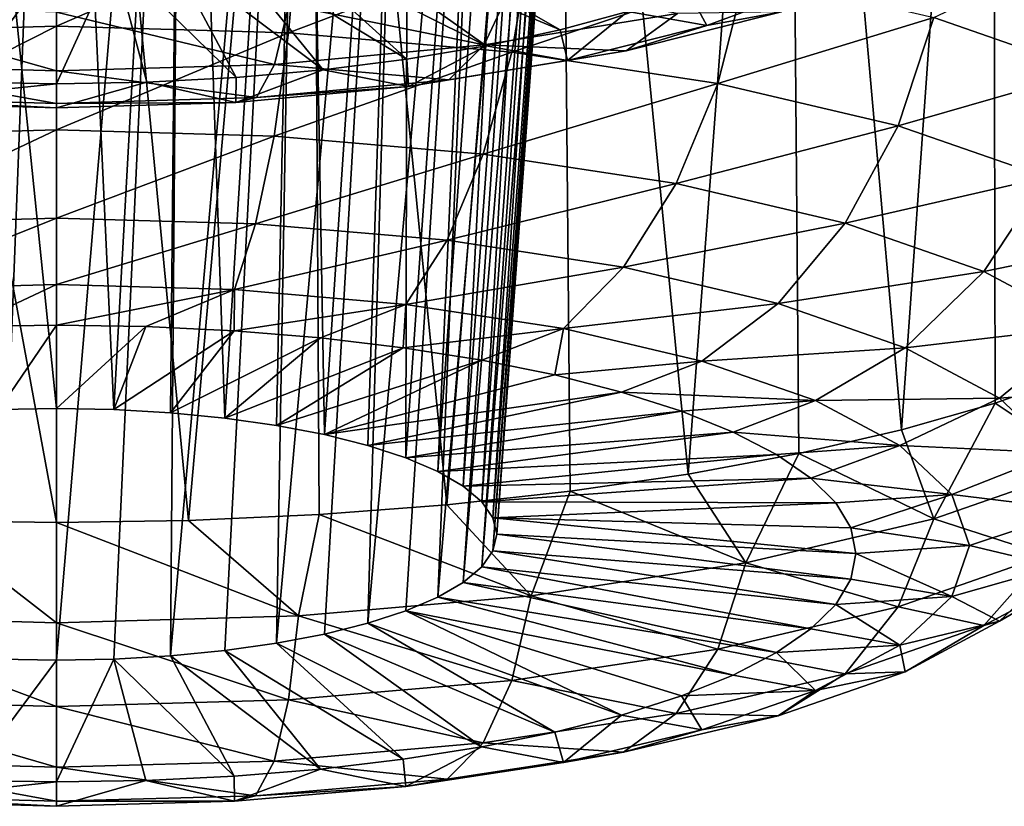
# Model space of a CAD drawing. Header units: metres. Extents: x -90 to 304, y -90 to 74.
# Tile 273 of 570: x 239.958 to 241.076, y -15.932 to -15.039. Entities that reach past the tile are written whole.
import ezdxf

# ---------------------------------------------------------------- set-up
doc = ezdxf.new("R2010")
doc.units = ezdxf.units.M
doc.layers.add('solid_21662050_350', color=7, linetype='CONTINUOUS')

msp = doc.modelspace()

# ---------------------------------------------------------------- linework, layer by layer
at = {"layer": 'solid_21662050_350'}
for points in [[(240, -15.610179, 227.372482), (240, -14.041719, 227.962021), (239.710815, -14.042376, 227.932785)], [(240, -15.610179, 227.372482), (239.710815, -14.042376, 227.932785), (239.850067, -15.607934, 227.364944)], [(240.149933, -15.607934, 227.364944), (240, -14.041719, 227.962021), (240, -15.610179, 227.372482)], [(240.289169, -14.042376, 227.932785), (240, -14.041719, 227.962021), (240.149933, -15.607934, 227.364944)], [(240.289169, -14.042376, 227.932785), (240.149933, -15.607934, 227.364944), (240.298233, -15.601224, 227.342438)], [(240.289169, -14.042376, 227.932785), (240.298233, -15.601224, 227.342438), (240.443253, -15.590123, 227.305206)], [(240.569336, -14.044294, 227.84549), (240.289169, -14.042376, 227.932785), (240.443253, -15.590123, 227.305206)], [(240.569336, -14.044294, 227.84549), (240.443253, -15.590123, 227.305206), (240.58342, -15.574751, 227.253632)], [(240.569336, -14.044294, 227.84549), (240.58342, -15.574751, 227.253632), (240.717194, -15.555278, 227.188309)], [(240.830582, -14.047335, 227.701889), (240.569336, -14.044294, 227.84549), (240.717194, -15.555278, 227.188309)], [(240.830582, -14.047335, 227.701889), (240.717194, -15.555278, 227.188309), (240.843109, -15.531917, 227.109955)], [(240.830582, -14.047335, 227.701889), (240.843109, -15.531917, 227.109955), (240.959793, -15.504923, 227.019394)], [(241.062912, -14.051255, 227.505463), (240.830582, -14.047335, 227.701889), (240.959793, -15.504923, 227.019394)], [(241.062912, -14.051255, 227.505463), (240.959793, -15.504923, 227.019394), (241.065964, -15.474592, 226.917664)], [(241.062912, -14.051255, 227.505463), (241.065964, -15.474592, 226.917664), (241.160446, -15.441257, 226.805847)], [(241.256226, -14.055728, 227.262039), (241.062912, -14.051255, 227.505463), (241.160446, -15.441257, 226.805847)], [(239.856827, -14.067347, 226.971832), (240, -14.067075, 226.989609), (239.934738, -15.765157, 226.346786)], [(239.934738, -15.765157, 226.346786), (240, -14.067075, 226.989609), (240, -15.766379, 226.350876)], [(240.143051, -14.067347, 226.971863), (240, -15.766379, 226.350876), (240, -14.067075, 226.989609)], [(240.143051, -14.067347, 226.971863), (240.065262, -15.765157, 226.346786), (240, -15.766379, 226.350876)], [(240.143051, -14.067347, 226.971863), (240.12941, -15.761512, 226.334549), (240.065262, -15.765157, 226.346786)], [(240.143051, -14.067347, 226.971863), (240.27916, -14.068139, 226.919098), (240.12941, -15.761512, 226.334549)], [(240.27916, -14.068139, 226.919098), (240.19133, -15.755507, 226.314407), (240.12941, -15.761512, 226.334549)], [(240.27916, -14.068139, 226.919098), (240.25, -15.747241, 226.286682), (240.19133, -15.755507, 226.314407)], [(240.27916, -14.068139, 226.919098), (240.400879, -14.069393, 226.83313), (240.25, -15.747241, 226.286682)], [(240.400879, -14.069393, 226.83313), (240.304382, -15.73686, 226.251862), (240.25, -15.747241, 226.286682)], [(240.400879, -14.069393, 226.83313), (240.353546, -15.724541, 226.210541), (240.304382, -15.73686, 226.251862)], [(240.400879, -14.069393, 226.83313), (240.500839, -14.070994, 226.717575), (240.353546, -15.724541, 226.210541)], [(240.500839, -14.070994, 226.717575), (240.396683, -15.710493, 226.163422), (240.353546, -15.724541, 226.210541)], [(240.500839, -14.070994, 226.717575), (240.433014, -15.694959, 226.111313), (240.396683, -15.710493, 226.163422)], [(240.500839, -14.070994, 226.717575), (240.571976, -14.072803, 226.578323), (240.433014, -15.694959, 226.111313)], [(240.571976, -14.072803, 226.578323), (240.461945, -15.678196, 226.055084), (240.433014, -15.694959, 226.111313)], [(240.571976, -14.072803, 226.578323), (240.59491, -14.073734, 226.502335), (240.461945, -15.678196, 226.055084)], [(240.59491, -14.073734, 226.502335), (240.482956, -15.660507, 225.995743), (240.461945, -15.678196, 226.055084)], [(240.59491, -14.073734, 226.502335), (240.608704, -14.074659, 226.423737), (240.482956, -15.660507, 225.995743)], [(240.608704, -14.074659, 226.423737), (240.495728, -15.642179, 225.934265), (240.482956, -15.660507, 225.995743)], [(240.593521, -14.07719, 226.186188), (240.482956, -15.586563, 225.747696), (240.495728, -15.60489, 225.809174)], [(240.593521, -14.07719, 226.186188), (240.570175, -14.077911, 226.111115), (240.482956, -15.586563, 225.747696)], [(240.608704, -14.074659, 226.423737), (240.613083, -14.075551, 226.343872), (240.495728, -15.642179, 225.934265)], [(240.613083, -14.075551, 226.343872), (240.5, -15.623535, 225.871719), (240.495728, -15.642179, 225.934265)], [(240.607956, -14.076398, 226.264206), (240.495728, -15.60489, 225.809174), (240.5, -15.623535, 225.871719)], [(240.607956, -14.076398, 226.264206), (240.593521, -14.07719, 226.186188), (240.495728, -15.60489, 225.809174)], [(240.613083, -14.075551, 226.343872), (240.607956, -14.076398, 226.264206), (240.5, -15.623535, 225.871719)], [(239.856598, -14.081035, 225.72319), (240, -15.480691, 225.392563), (240, -14.081155, 225.705399)], [(239.856598, -14.081035, 225.72319), (239.934738, -15.481913, 225.396652), (240, -15.480691, 225.392563)], [(240.143265, -14.081035, 225.723145), (240, -14.081155, 225.705399), (240.065262, -15.481913, 225.396652)], [(240, -14.081155, 225.705399), (240, -15.480691, 225.392563), (240.065262, -15.481913, 225.396652)], [(240.143265, -14.081035, 225.723145), (240.065262, -15.481913, 225.396652), (240.12941, -15.485559, 225.40889)], [(240.143265, -14.081035, 225.723145), (240.12941, -15.485559, 225.40889), (240.19133, -15.491563, 225.429031)], [(240.278992, -14.080672, 225.775635), (240.143265, -14.081035, 225.723145), (240.19133, -15.491563, 225.429031)], [(240.278992, -14.080672, 225.775635), (240.19133, -15.491563, 225.429031), (240.25, -15.499829, 225.456757)], [(240.278992, -14.080672, 225.775635), (240.25, -15.499829, 225.456757), (240.304382, -15.510209, 225.491577)], [(240.399841, -14.080042, 225.860565), (240.278992, -14.080672, 225.775635), (240.304382, -15.510209, 225.491577)], [(240.399841, -14.080042, 225.860565), (240.304382, -15.510209, 225.491577), (240.353546, -15.522529, 225.532898)], [(240.399841, -14.080042, 225.860565), (240.353546, -15.522529, 225.532898), (240.396683, -15.536576, 225.580017)], [(240.499008, -14.079128, 225.974182), (240.396683, -15.536576, 225.580017), (240.433014, -15.552112, 225.632141)], [(240.499008, -14.079128, 225.974182), (240.399841, -14.080042, 225.860565), (240.396683, -15.536576, 225.580017)], [(240.538452, -14.078555, 226.040146), (240.433014, -15.552112, 225.632141), (240.461945, -15.568873, 225.688354)], [(240.538452, -14.078555, 226.040146), (240.499008, -14.079128, 225.974182), (240.433014, -15.552112, 225.632141)], [(240.570175, -14.077911, 226.111115), (240.461945, -15.568873, 225.688354), (240.482956, -15.586563, 225.747696)], [(240.570175, -14.077911, 226.111115), (240.538452, -14.078555, 226.040146), (240.461945, -15.568873, 225.688354)], [(239.736313, -15.054017, 224.658173), (239.725128, -14.926662, 224.637527), (240, -14.918928, 224.611588)], [(239.736313, -15.054017, 224.658173), (240, -14.918928, 224.611588), (240, -15.046597, 224.633286)], [(240.274872, -14.926662, 224.637527), (240, -15.046597, 224.633286), (240, -14.918928, 224.611588)], [(240.263687, -15.054017, 224.658173), (240, -15.046597, 224.633286), (240.274872, -14.926662, 224.637527)], [(240.263687, -15.054017, 224.658173), (240.274872, -14.926662, 224.637527), (240.539169, -14.949567, 224.714355)], [(240.572021, -15.050727, 214.085358), (240.304382, -14.938836, 213.784546), (240.353546, -14.925653, 213.7435)], [(240.648727, -15.029769, 214.020096), (240.572021, -15.050727, 214.085358), (240.353546, -14.925653, 213.7435)], [(240.488113, -15.068926, 214.142044), (240.25, -14.949944, 213.819153), (240.304382, -14.938836, 213.784546)], [(240.263687, -15.054017, 224.658173), (240.539169, -14.949567, 224.714355), (240.517258, -15.075992, 224.731888)], [(240.572021, -15.050727, 214.085358), (240.488113, -15.068926, 214.142044), (240.304382, -14.938836, 213.784546)], [(240.517258, -15.075992, 224.731888), (240.539169, -14.949567, 224.714355), (240.782745, -14.986763, 224.839127)], [(240.303009, -15.096175, 214.226913), (240.12941, -14.965213, 213.866714), (240.19133, -14.958788, 213.846695)], [(240.398071, -15.08414, 214.189438), (240.19133, -14.958788, 213.846695), (240.25, -14.949944, 213.819153)], [(240.398071, -15.08414, 214.189438), (240.303009, -15.096175, 214.226913), (240.19133, -14.958788, 213.846695)], [(240.488113, -15.068926, 214.142044), (240.398071, -15.08414, 214.189438), (240.25, -14.949944, 213.819153)], [(241.171478, -15.097816, 225.211655), (240.996262, -15.03682, 225.00705), (241.160446, -14.959521, 225.18988)], [(239.897278, -15.11015, 214.270447), (239.934738, -14.969114, 213.87886), (240, -14.970422, 213.882935)], [(239.897278, -15.11015, 214.270447), (240, -14.970422, 213.882935), (240, -15.111914, 214.27594)], [(240, -15.111914, 214.27594), (240, -14.970422, 213.882935), (240.065262, -14.969114, 213.87886)], [(240.102722, -15.11015, 214.270447), (240, -15.111914, 214.27594), (240.065262, -14.969114, 213.87886)], [(240.204147, -15.104882, 214.254044), (240.065262, -14.969114, 213.87886), (240.12941, -14.965213, 213.866714)], [(240.204147, -15.104882, 214.254044), (240.102722, -15.11015, 214.270447), (240.065262, -14.969114, 213.87886)], [(240.303009, -15.096175, 214.226913), (240.204147, -15.104882, 214.254044), (240.12941, -14.965213, 213.866714)], [(240.517258, -15.075992, 224.731888), (240.782745, -14.986763, 224.839127), (240.750931, -15.111675, 224.851578)], [(240.750931, -15.111675, 224.851578), (240.782745, -14.986763, 224.839127), (240.996262, -15.03682, 225.00705)], [(240.517715, -14.999056, 214.661316), (240.263931, -15.022591, 214.734619), (240.48587, -15.067884, 214.558487)], [(240.517715, -14.999056, 214.661316), (240.48587, -15.067884, 214.558487), (240.705383, -15.032018, 214.446777)], [(240.8685, -14.997557, 213.958572), (240.738602, -15.045944, 214.109283), (240.717285, -15.006318, 213.947052)], [(240.823502, -15.030273, 214.203476), (240.738602, -15.045944, 214.109283), (240.8685, -14.997557, 213.958572)], [(240.738602, -15.045944, 214.109283), (240.648727, -15.029769, 214.020096), (240.717285, -15.006318, 213.947052)], [(239.736069, -15.022591, 214.734619), (240, -15.097428, 214.650497), (240, -15.030537, 214.759369)], [(239.736069, -15.022591, 214.734619), (239.752304, -15.089971, 214.627274), (240, -15.097428, 214.650497)], [(240.263931, -15.022591, 214.734619), (240, -15.030537, 214.759369), (240.247696, -15.089971, 214.627274)], [(240.263931, -15.022591, 214.734619), (240.247696, -15.089971, 214.627274), (240.48587, -15.067884, 214.558487)], [(240, -15.030537, 214.759369), (240, -15.097428, 214.650497), (240.247696, -15.089971, 214.627274)], [(240.705383, -15.032018, 214.446777), (240.48587, -15.067884, 214.558487), (240.647018, -15.074549, 214.34137)], [(240.580322, -15.085654, 214.232956), (240.572021, -15.050727, 214.085358), (240.648727, -15.029769, 214.020096)], [(240.738602, -15.045944, 214.109283), (240.580322, -15.085654, 214.232956), (240.648727, -15.029769, 214.020096)], [(240.823502, -15.030273, 214.203476), (240.647018, -15.074549, 214.34137), (240.738602, -15.045944, 214.109283)], [(240.705383, -15.032018, 214.446777), (240.647018, -15.074549, 214.34137), (240.823502, -15.030273, 214.203476)], [(240.750931, -15.111675, 224.851578), (240.996262, -15.03682, 225.00705), (240.95575, -15.159698, 225.01268)], [(240.95575, -15.159698, 225.01268), (240.996262, -15.03682, 225.00705), (241.171478, -15.097816, 225.211655)], [(239.736313, -15.054017, 224.658173), (240, -15.046597, 224.633286), (239.75293, -15.171363, 224.710373)], [(240, -15.046597, 224.633286), (240, -15.164411, 224.687042), (239.75293, -15.171363, 224.710373)], [(240.263687, -15.054017, 224.658173), (240, -15.164411, 224.687042), (240, -15.046597, 224.633286)], [(240.647018, -15.074549, 214.34137), (240.580322, -15.085654, 214.232956), (240.738602, -15.045944, 214.109283)], [(240.263687, -15.054017, 224.658173), (240.24707, -15.171363, 224.710373), (240, -15.164411, 224.687042)], [(240.263687, -15.054017, 224.658173), (240.517258, -15.075992, 224.731888), (240.24707, -15.171363, 224.710373)], [(240.580322, -15.085654, 214.232956), (240.488113, -15.068926, 214.142044), (240.572021, -15.050727, 214.085358)], [(240.48587, -15.067884, 214.558487), (240.247696, -15.089971, 214.627274), (240.445679, -15.107448, 214.443832)], [(240.399734, -15.115162, 214.324875), (240.398071, -15.08414, 214.189438), (240.488113, -15.068926, 214.142044)], [(240.580322, -15.085654, 214.232956), (240.399734, -15.115162, 214.324875), (240.488113, -15.068926, 214.142044)], [(240.48587, -15.067884, 214.558487), (240.445679, -15.107448, 214.443832), (240.647018, -15.074549, 214.34137)], [(240.517258, -15.075992, 224.731888), (240.48465, -15.191952, 224.779434), (240.24707, -15.171363, 224.710373)], [(240.647018, -15.074549, 214.34137), (240.445679, -15.107448, 214.443832), (240.580322, -15.085654, 214.232956)], [(240.517258, -15.075992, 224.731888), (240.750931, -15.111675, 224.851578), (240.48465, -15.191952, 224.779434)], [(239.752304, -15.089971, 214.627274), (240, -15.134547, 214.528244), (240, -15.097428, 214.650497)], [(239.752304, -15.089971, 214.627274), (239.772797, -15.127707, 214.506943), (240, -15.134547, 214.528244)], [(240.247696, -15.089971, 214.627274), (240, -15.097428, 214.650497), (240.227203, -15.127707, 214.506943)], [(240.247696, -15.089971, 214.627274), (240.227203, -15.127707, 214.506943), (240.445679, -15.107448, 214.443832)], [(240.399734, -15.115162, 214.324875), (240.303009, -15.096175, 214.226913), (240.398071, -15.08414, 214.189438)], [(240.445679, -15.107448, 214.443832), (240.399734, -15.115162, 214.324875), (240.580322, -15.085654, 214.232956)], [(240, -15.097428, 214.650497), (240, -15.134547, 214.528244), (240.227203, -15.127707, 214.506943)], [(240.203781, -15.133333, 214.38147), (240.102722, -15.11015, 214.270447), (240.204147, -15.104882, 214.254044)], [(240.203781, -15.133333, 214.38147), (240.204147, -15.104882, 214.254044), (240.303009, -15.096175, 214.226913)], [(240.399734, -15.115162, 214.324875), (240.203781, -15.133333, 214.38147), (240.303009, -15.096175, 214.226913)], [(240.95575, -15.159698, 225.01268), (241.171478, -15.097816, 225.211655), (241.123856, -15.218213, 225.208954)], [(239.796219, -15.133333, 214.38147), (239.897278, -15.11015, 214.270447), (240, -15.111914, 214.27594)], [(239.796219, -15.133333, 214.38147), (240, -15.111914, 214.27594), (240, -15.139468, 214.400574)], [(240, -15.139468, 214.400574), (240, -15.111914, 214.27594), (240.102722, -15.11015, 214.270447)], [(240.203781, -15.133333, 214.38147), (240, -15.139468, 214.400574), (240.102722, -15.11015, 214.270447)], [(240.227203, -15.127707, 214.506943), (240.203781, -15.133333, 214.38147), (240.399734, -15.115162, 214.324875)], [(240.445679, -15.107448, 214.443832), (240.227203, -15.127707, 214.506943), (240.399734, -15.115162, 214.324875)], [(240.750931, -15.111675, 224.851578), (240.703613, -15.225388, 224.891586), (240.48465, -15.191952, 224.779434)], [(240.750931, -15.111675, 224.851578), (240.95575, -15.159698, 225.01268), (240.703613, -15.225388, 224.891586)], [(239.772797, -15.127707, 214.506943), (240, -15.139468, 214.400574), (240, -15.134547, 214.528244)], [(239.772797, -15.127707, 214.506943), (239.796219, -15.133333, 214.38147), (240, -15.139468, 214.400574)], [(240.227203, -15.127707, 214.506943), (240, -15.134547, 214.528244), (240.203781, -15.133333, 214.38147)], [(240, -15.134547, 214.528244), (240, -15.139468, 214.400574), (240.203781, -15.133333, 214.38147)], [(240.95575, -15.159698, 225.01268), (240.895523, -15.270384, 225.042526), (240.703613, -15.225388, 224.891586)], [(240.95575, -15.159698, 225.01268), (241.123856, -15.218213, 225.208954), (240.895523, -15.270384, 225.042526)], [(239.75293, -15.171363, 224.710373), (240, -15.164411, 224.687042), (239.77388, -15.270827, 224.790604)], [(240, -15.164411, 224.687042), (240, -15.264464, 224.769272), (239.77388, -15.270827, 224.790604)], [(240.24707, -15.171363, 224.710373), (240, -15.264464, 224.769272), (240, -15.164411, 224.687042)], [(240.24707, -15.171363, 224.710373), (240.22612, -15.270827, 224.790604), (240, -15.264464, 224.769272)], [(240.24707, -15.171363, 224.710373), (240.48465, -15.191952, 224.779434), (240.22612, -15.270827, 224.790604)], [(240.48465, -15.191952, 224.779434), (240.443558, -15.289671, 224.853821), (240.22612, -15.270827, 224.790604)], [(240.48465, -15.191952, 224.779434), (240.703613, -15.225388, 224.891586), (240.443558, -15.289671, 224.853821)], [(240.703613, -15.225388, 224.891586), (240.643951, -15.320271, 224.956467), (240.443558, -15.289671, 224.853821)], [(240.703613, -15.225388, 224.891586), (240.895523, -15.270384, 225.042526), (240.643951, -15.320271, 224.956467)], [(241.123856, -15.218213, 225.208954), (241.053024, -15.325212, 225.22644), (240.895523, -15.270384, 225.042526)], [(241.123856, -15.218213, 225.208954), (241.248749, -15.284973, 225.432907), (241.053024, -15.325212, 225.22644)], [(239.77388, -15.270827, 224.790604), (240, -15.264464, 224.769272), (239.797745, -15.345738, 224.893509)], [(240, -15.264464, 224.769272), (240, -15.340048, 224.87442), (239.797745, -15.345738, 224.893509)], [(240.22612, -15.270827, 224.790604), (240, -15.340048, 224.87442), (240, -15.264464, 224.769272)], [(240.22612, -15.270827, 224.790604), (240.202255, -15.345738, 224.893509), (240, -15.340048, 224.87442)], [(240.22612, -15.270827, 224.790604), (240.443558, -15.289671, 224.853821), (240.202255, -15.345738, 224.893509)], [(240.895523, -15.270384, 225.042526), (240.819595, -15.361453, 225.094604), (240.643951, -15.320271, 224.956467)], [(240.895523, -15.270384, 225.042526), (241.053024, -15.325212, 225.22644), (240.819595, -15.361453, 225.094604)], [(241.248749, -15.284973, 225.432907), (241.170059, -15.387764, 225.436279), (241.053024, -15.325212, 225.22644)], [(240.443558, -15.289671, 224.853821), (240.396729, -15.362593, 224.950043), (240.202255, -15.345738, 224.893509)], [(240.443558, -15.289671, 224.853821), (240.643951, -15.320271, 224.956467), (240.396729, -15.362593, 224.950043)], [(240.643951, -15.320271, 224.956467), (240.575974, -15.389963, 225.041855), (240.396729, -15.362593, 224.950043)], [(240.643951, -15.320271, 224.956467), (240.819595, -15.361453, 225.094604), (240.575974, -15.389963, 225.041855)], [(241.053024, -15.325212, 225.22644), (240.963745, -15.411633, 225.262924), (240.819595, -15.361453, 225.094604)], [(241.053024, -15.325212, 225.22644), (241.170059, -15.387764, 225.436279), (240.963745, -15.411633, 225.262924)], [(239.797745, -15.345738, 224.893509), (240, -15.340048, 224.87442), (239.898376, -15.38769, 225.000809)], [(240, -15.340048, 224.87442), (240, -15.386059, 224.995331), (239.898376, -15.38769, 225.000809)], [(240.202255, -15.345738, 224.893509), (240, -15.386059, 224.995331), (240, -15.340048, 224.87442)], [(240.202255, -15.345738, 224.893509), (240.101624, -15.38769, 225.000809), (240, -15.386059, 224.995331)], [(240.202255, -15.345738, 224.893509), (240.201981, -15.392561, 225.017151), (240.101624, -15.38769, 225.000809)], [(240.202255, -15.345738, 224.893509), (240.396729, -15.362593, 224.950043), (240.201981, -15.392561, 225.017151)], [(240.396729, -15.362593, 224.950043), (240.299789, -15.400611, 225.044144), (240.201981, -15.392561, 225.017151)], [(240.396729, -15.362593, 224.950043), (240.393845, -15.41174, 225.081482), (240.299789, -15.400611, 225.044144)], [(240.396729, -15.362593, 224.950043), (240.575974, -15.389963, 225.041855), (240.393845, -15.41174, 225.081482)], [(240.819595, -15.361453, 225.094604), (240.733078, -15.426797, 225.165421), (240.575974, -15.389963, 225.041855)], [(240.819595, -15.361453, 225.094604), (240.963745, -15.411633, 225.262924), (240.733078, -15.426797, 225.165421)], [(239.898376, -15.38769, 225.000809), (240, -15.386059, 224.995331), (239.934738, -15.481913, 225.396652)], [(240, -15.386059, 224.995331), (240, -15.480691, 225.392563), (239.934738, -15.481913, 225.396652)], [(240.101624, -15.38769, 225.000809), (240, -15.480691, 225.392563), (240, -15.386059, 224.995331)], [(240.101624, -15.38769, 225.000809), (240.065262, -15.481913, 225.396652), (240, -15.480691, 225.392563)], [(240.201981, -15.392561, 225.017151), (240.065262, -15.481913, 225.396652), (240.101624, -15.38769, 225.000809)], [(240.201981, -15.392561, 225.017151), (240.12941, -15.485559, 225.40889), (240.065262, -15.481913, 225.396652)], [(240.299789, -15.400611, 225.044144), (240.12941, -15.485559, 225.40889), (240.201981, -15.392561, 225.017151)], [(240.575974, -15.389963, 225.041855), (240.482925, -15.425807, 225.128662), (240.393845, -15.41174, 225.081482)], [(240.575974, -15.389963, 225.041855), (240.565948, -15.442635, 225.18512), (240.482925, -15.425807, 225.128662)], [(240.575974, -15.389963, 225.041855), (240.733078, -15.426797, 225.165421), (240.565948, -15.442635, 225.18512)], [(241.170059, -15.387764, 225.436279), (241.070862, -15.468882, 225.454971), (240.963745, -15.411633, 225.262924)], [(241.170059, -15.387764, 225.436279), (241.242126, -15.455638, 225.663956), (241.070862, -15.468882, 225.454971)], [(240.299789, -15.400611, 225.044144), (240.19133, -15.491563, 225.429031), (240.12941, -15.485559, 225.40889)], [(240.393845, -15.41174, 225.081482), (240.19133, -15.491563, 225.429031), (240.299789, -15.400611, 225.044144)], [(240.393845, -15.41174, 225.081482), (240.25, -15.499829, 225.456757), (240.19133, -15.491563, 225.429031)], [(240.482925, -15.425807, 225.128662), (240.25, -15.499829, 225.456757), (240.393845, -15.41174, 225.081482)], [(240.963745, -15.411633, 225.262924), (240.862, -15.471679, 225.315964), (240.733078, -15.426797, 225.165421)], [(240.963745, -15.411633, 225.262924), (241.070862, -15.468882, 225.454971), (240.862, -15.471679, 225.315964)], [(240.482925, -15.425807, 225.128662), (240.304382, -15.510209, 225.491577), (240.25, -15.499829, 225.456757)], [(240.565948, -15.442635, 225.18512), (240.304382, -15.510209, 225.491577), (240.482925, -15.425807, 225.128662)], [(240.733078, -15.426797, 225.165421), (240.641846, -15.462012, 225.250122), (240.565948, -15.442635, 225.18512)], [(240.733078, -15.426797, 225.165421), (240.862, -15.471679, 225.315964), (240.641846, -15.462012, 225.250122)], [(241.171478, -15.545062, 226.711914), (241.160446, -15.441257, 226.805847), (241.065964, -15.474592, 226.917664)], [(240.641846, -15.462012, 225.250122), (240.304382, -15.510209, 225.491577), (240.565948, -15.442635, 225.18512)], [(240.641846, -15.462012, 225.250122), (240.353546, -15.522529, 225.532898), (240.304382, -15.510209, 225.491577)], [(240.709671, -15.483696, 225.322845), (240.353546, -15.522529, 225.532898), (240.641846, -15.462012, 225.250122)], [(240.862, -15.471679, 225.315964), (240.709671, -15.483696, 225.322845), (240.641846, -15.462012, 225.250122)], [(241.242126, -15.455638, 225.663956), (241.13681, -15.531001, 225.663345), (241.070862, -15.468882, 225.454971)], [(240.862, -15.471679, 225.315964), (240.76857, -15.507413, 225.402405), (240.709671, -15.483696, 225.322845)], [(240.862, -15.471679, 225.315964), (240.957809, -15.522884, 225.487732), (240.76857, -15.507413, 225.402405)], [(241.070862, -15.468882, 225.454971), (240.957809, -15.522884, 225.487732), (240.862, -15.471679, 225.315964)], [(241.070862, -15.468882, 225.454971), (241.13681, -15.531001, 225.663345), (240.957809, -15.522884, 225.487732)], [(240.996262, -15.606057, 226.916519), (241.065964, -15.474592, 226.917664), (240.959793, -15.504923, 227.019394)], [(240.996262, -15.606057, 226.916519), (241.171478, -15.545062, 226.711914), (241.065964, -15.474592, 226.917664)], [(240.709671, -15.483696, 225.322845), (240.396683, -15.536576, 225.580017), (240.353546, -15.522529, 225.532898)], [(240.76857, -15.507413, 225.402405), (240.396683, -15.536576, 225.580017), (240.709671, -15.483696, 225.322845)], [(240.76857, -15.507413, 225.402405), (240.433014, -15.552112, 225.632141), (240.396683, -15.536576, 225.580017)], [(240.81781, -15.532865, 225.487778), (240.433014, -15.552112, 225.632141), (240.76857, -15.507413, 225.402405)], [(240.957809, -15.522884, 225.487732), (240.81781, -15.532865, 225.487778), (240.76857, -15.507413, 225.402405)], [(240.996262, -15.606057, 226.916519), (240.959793, -15.504923, 227.019394), (240.843109, -15.531917, 227.109955)], [(240.957809, -15.522884, 225.487732), (240.856766, -15.559731, 225.577911), (240.81781, -15.532865, 225.487778)], [(240.957809, -15.522884, 225.487732), (241.0168, -15.578445, 225.674118), (240.856766, -15.559731, 225.577911)], [(241.13681, -15.531001, 225.663345), (241.0168, -15.578445, 225.674118), (240.957809, -15.522884, 225.487732)], [(241.13681, -15.531001, 225.663345), (241.159088, -15.595603, 225.880051), (241.0168, -15.578445, 225.674118)], [(240.81781, -15.532865, 225.487778), (240.461945, -15.568873, 225.688354), (240.433014, -15.552112, 225.632141)], [(240.856766, -15.559731, 225.577911), (240.461945, -15.568873, 225.688354), (240.81781, -15.532865, 225.487778)], [(240.782745, -15.656115, 227.084427), (240.843109, -15.531917, 227.109955), (240.717194, -15.555278, 227.188309)], [(240.782745, -15.656115, 227.084427), (240.996262, -15.606057, 226.916519), (240.843109, -15.531917, 227.109955)], [(241.123856, -15.64728, 226.648239), (241.171478, -15.545062, 226.711914), (240.996262, -15.606057, 226.916519)], [(240.856766, -15.559731, 225.577911), (240.482956, -15.586563, 225.747696), (240.461945, -15.568873, 225.688354)], [(240.884949, -15.587675, 225.671646), (240.482956, -15.586563, 225.747696), (240.856766, -15.559731, 225.577911)], [(240.782745, -15.656115, 227.084427), (240.717194, -15.555278, 227.188309), (240.58342, -15.574751, 227.253632)], [(241.0168, -15.578445, 225.674118), (240.884949, -15.587675, 225.671646), (240.856766, -15.559731, 225.577911)], [(240.539169, -15.693311, 227.209198), (240.58342, -15.574751, 227.253632), (240.443253, -15.590123, 227.305206)], [(240.539169, -15.693311, 227.209198), (240.782745, -15.656115, 227.084427), (240.58342, -15.574751, 227.253632)], [(240.884949, -15.587675, 225.671646), (240.495728, -15.60489, 225.809174), (240.482956, -15.586563, 225.747696)], [(241.0168, -15.578445, 225.674118), (240.901993, -15.616344, 225.767807), (240.884949, -15.587675, 225.671646)], [(241.0168, -15.578445, 225.674118), (241.036728, -15.636227, 225.867935), (240.901993, -15.616344, 225.767807)], [(241.159088, -15.595603, 225.880051), (241.036728, -15.636227, 225.867935), (241.0168, -15.578445, 225.674118)], [(240.539169, -15.693311, 227.209198), (240.443253, -15.590123, 227.305206), (240.298233, -15.601224, 227.342438)], [(240.901993, -15.616344, 225.767807), (240.495728, -15.60489, 225.809174), (240.884949, -15.587675, 225.671646)], [(241.159088, -15.595603, 225.880051), (241.13681, -15.660205, 226.096756), (241.036728, -15.636227, 225.867935)], [(239.725128, -15.716216, 227.286026), (240, -15.72395, 227.311981), (239.850067, -15.607934, 227.364944)], [(240, -15.72395, 227.311981), (240, -15.610179, 227.372482), (239.850067, -15.607934, 227.364944)], [(240.274872, -15.716216, 227.286026), (240.149933, -15.607934, 227.364944), (240, -15.610179, 227.372482)], [(240.274872, -15.716216, 227.286026), (240.298233, -15.601224, 227.342438), (240.149933, -15.607934, 227.364944)], [(240.274872, -15.716216, 227.286026), (240.539169, -15.693311, 227.209198), (240.298233, -15.601224, 227.342438)], [(240.9077, -15.645379, 225.865204), (240.5, -15.623535, 225.871719), (240.495728, -15.60489, 225.809174)], [(240.9077, -15.645379, 225.865204), (240.495728, -15.60489, 225.809174), (240.901993, -15.616344, 225.767807)], [(240.95575, -15.705795, 226.844513), (240.996262, -15.606057, 226.916519), (240.782745, -15.656115, 227.084427)], [(241.123856, -15.64728, 226.648239), (240.996262, -15.606057, 226.916519), (240.95575, -15.705795, 226.844513)], [(240.274872, -15.716216, 227.286026), (240, -15.610179, 227.372482), (240, -15.72395, 227.311981)], [(241.036728, -15.636227, 225.867935), (240.9077, -15.645379, 225.865204), (240.901993, -15.616344, 225.767807)], [(240.901993, -15.674414, 225.962601), (240.495728, -15.642179, 225.934265), (240.5, -15.623535, 225.871719)], [(240.901993, -15.674414, 225.962601), (240.5, -15.623535, 225.871719), (240.9077, -15.645379, 225.865204)], [(240.884949, -15.703083, 226.058777), (240.482956, -15.660507, 225.995743), (240.495728, -15.642179, 225.934265)], [(240.884949, -15.703083, 226.058777), (240.495728, -15.642179, 225.934265), (240.901993, -15.674414, 225.962601)], [(241.036728, -15.636227, 225.867935), (241.0168, -15.694009, 226.061768), (240.9077, -15.645379, 225.865204)], [(241.13681, -15.660205, 226.096756), (241.0168, -15.694009, 226.061768), (241.036728, -15.636227, 225.867935)], [(241.0168, -15.694009, 226.061768), (240.901993, -15.674414, 225.962601), (240.9077, -15.645379, 225.865204)], [(241.123856, -15.64728, 226.648239), (240.95575, -15.705795, 226.844513), (241.053024, -15.727238, 226.575012)], [(241.123856, -15.64728, 226.648239), (241.053024, -15.727238, 226.575012), (241.170059, -15.664684, 226.365189)], [(240.856766, -15.731027, 226.152512), (240.461945, -15.678196, 226.055084), (240.482956, -15.660507, 225.995743)], [(240.856766, -15.731027, 226.152512), (240.482956, -15.660507, 225.995743), (240.884949, -15.703083, 226.058777)], [(240.750931, -15.753818, 227.005615), (240.782745, -15.656115, 227.084427), (240.539169, -15.693311, 227.209198)], [(240.95575, -15.705795, 226.844513), (240.782745, -15.656115, 227.084427), (240.750931, -15.753818, 227.005615)], [(241.13681, -15.660205, 226.096756), (241.070862, -15.722323, 226.30513), (241.0168, -15.694009, 226.061768)], [(241.170059, -15.664684, 226.365189), (241.053024, -15.727238, 226.575012), (241.070862, -15.722323, 226.30513)], [(241.170059, -15.664684, 226.365189), (241.070862, -15.722323, 226.30513), (241.13681, -15.660205, 226.096756)], [(241.0168, -15.694009, 226.061768), (240.884949, -15.703083, 226.058777), (240.901993, -15.674414, 225.962601)], [(240.81781, -15.757894, 226.24263), (240.433014, -15.694959, 226.111313), (240.461945, -15.678196, 226.055084)], [(240.81781, -15.757894, 226.24263), (240.461945, -15.678196, 226.055084), (240.856766, -15.731027, 226.152512)], [(240.517258, -15.789501, 227.125305), (240.539169, -15.693311, 227.209198), (240.274872, -15.716216, 227.286026)], [(240.76857, -15.783345, 226.328003), (240.396683, -15.710493, 226.163422), (240.433014, -15.694959, 226.111313)], [(240.76857, -15.783345, 226.328003), (240.433014, -15.694959, 226.111313), (240.81781, -15.757894, 226.24263)], [(240.750931, -15.753818, 227.005615), (240.539169, -15.693311, 227.209198), (240.517258, -15.789501, 227.125305)], [(241.0168, -15.694009, 226.061768), (240.957809, -15.74957, 226.248138), (240.884949, -15.703083, 226.058777)], [(241.070862, -15.722323, 226.30513), (240.957809, -15.74957, 226.248138), (241.0168, -15.694009, 226.061768)], [(240.95575, -15.705795, 226.844513), (240.750931, -15.753818, 227.005615), (240.895523, -15.782065, 226.758926)], [(240.957809, -15.74957, 226.248138), (240.856766, -15.731027, 226.152512), (240.884949, -15.703083, 226.058777)], [(240.95575, -15.705795, 226.844513), (240.895523, -15.782065, 226.758926), (241.053024, -15.727238, 226.575012)], [(240, -15.818895, 227.223907), (240, -15.72395, 227.311981), (239.725128, -15.716216, 227.286026)], [(239.736313, -15.811476, 227.19902), (240, -15.818895, 227.223907), (239.725128, -15.716216, 227.286026)], [(240.263687, -15.811476, 227.19902), (240.274872, -15.716216, 227.286026), (240, -15.72395, 227.311981)], [(240.517258, -15.789501, 227.125305), (240.274872, -15.716216, 227.286026), (240.263687, -15.811476, 227.19902)], [(240.641846, -15.828746, 226.480301), (240.353546, -15.724541, 226.210541), (240.396683, -15.710493, 226.163422)], [(240.709671, -15.807062, 226.407562), (240.396683, -15.710493, 226.163422), (240.76857, -15.783345, 226.328003)], [(240.641846, -15.828746, 226.480301), (240.396683, -15.710493, 226.163422), (240.709671, -15.807062, 226.407562)], [(240.263687, -15.811476, 227.19902), (240, -15.72395, 227.311981), (240, -15.818895, 227.223907)], [(240.565948, -15.848124, 226.545303), (240.304382, -15.73686, 226.251862), (240.353546, -15.724541, 226.210541)], [(240.565948, -15.848124, 226.545303), (240.353546, -15.724541, 226.210541), (240.641846, -15.828746, 226.480301)], [(240.957809, -15.74957, 226.248138), (240.81781, -15.757894, 226.24263), (240.856766, -15.731027, 226.152512)], [(241.053024, -15.727238, 226.575012), (240.895523, -15.782065, 226.758926), (240.963745, -15.779573, 226.497162)], [(241.070862, -15.722323, 226.30513), (240.963745, -15.779573, 226.497162), (240.957809, -15.74957, 226.248138)], [(241.053024, -15.727238, 226.575012), (240.963745, -15.779573, 226.497162), (241.070862, -15.722323, 226.30513)], [(240.482925, -15.864951, 226.601746), (240.25, -15.747241, 226.286682), (240.304382, -15.73686, 226.251862)], [(240.482925, -15.864951, 226.601746), (240.304382, -15.73686, 226.251862), (240.565948, -15.848124, 226.545303)], [(240.393845, -15.879018, 226.648941), (240.19133, -15.755507, 226.314407), (240.25, -15.747241, 226.286682)], [(240.393845, -15.879018, 226.648941), (240.25, -15.747241, 226.286682), (240.482925, -15.864951, 226.601746)], [(240.750931, -15.753818, 227.005615), (240.517258, -15.789501, 227.125305), (240.703613, -15.827062, 226.909866)], [(240.750931, -15.753818, 227.005615), (240.703613, -15.827062, 226.909866), (240.895523, -15.782065, 226.758926)], [(240.957809, -15.74957, 226.248138), (240.862, -15.800776, 226.419907), (240.81781, -15.757894, 226.24263)], [(240.963745, -15.779573, 226.497162), (240.862, -15.800776, 226.419907), (240.957809, -15.74957, 226.248138)], [(239.898376, -15.903069, 226.729614), (239.934738, -15.765157, 226.346786), (240, -15.766379, 226.350876)], [(240, -15.904698, 226.735077), (240, -15.766379, 226.350876), (240.065262, -15.765157, 226.346786)], [(240.101624, -15.903069, 226.729614), (240, -15.904698, 226.735077), (240.065262, -15.765157, 226.346786)], [(240.201981, -15.898197, 226.713272), (240.065262, -15.765157, 226.346786), (240.12941, -15.761512, 226.334549)], [(240.101624, -15.903069, 226.729614), (240.065262, -15.765157, 226.346786), (240.201981, -15.898197, 226.713272)], [(240.299789, -15.890146, 226.686264), (240.12941, -15.761512, 226.334549), (240.19133, -15.755507, 226.314407)], [(240.201981, -15.898197, 226.713272), (240.12941, -15.761512, 226.334549), (240.299789, -15.890146, 226.686264)], [(240.299789, -15.890146, 226.686264), (240.19133, -15.755507, 226.314407), (240.393845, -15.879018, 226.648941)], [(240.862, -15.800776, 226.419907), (240.76857, -15.783345, 226.328003), (240.81781, -15.757894, 226.24263)], [(240, -15.904698, 226.735077), (239.898376, -15.903069, 226.729614), (240, -15.766379, 226.350876)], [(240.895523, -15.782065, 226.758926), (240.703613, -15.827062, 226.909866), (240.819595, -15.829753, 226.665482)], [(240.862, -15.800776, 226.419907), (240.709671, -15.807062, 226.407562), (240.76857, -15.783345, 226.328003)], [(240.963745, -15.779573, 226.497162), (240.819595, -15.829753, 226.665482), (240.862, -15.800776, 226.419907)], [(240.895523, -15.782065, 226.758926), (240.819595, -15.829753, 226.665482), (240.963745, -15.779573, 226.497162)], [(240.517258, -15.789501, 227.125305), (240.263687, -15.811476, 227.19902), (240.48465, -15.860497, 227.022018)], [(240.517258, -15.789501, 227.125305), (240.48465, -15.860497, 227.022018), (240.703613, -15.827062, 226.909866)], [(240.733078, -15.845657, 226.57045), (240.641846, -15.828746, 226.480301), (240.709671, -15.807062, 226.407562)], [(240.862, -15.800776, 226.419907), (240.733078, -15.845657, 226.57045), (240.709671, -15.807062, 226.407562)], [(240.819595, -15.829753, 226.665482), (240.733078, -15.845657, 226.57045), (240.862, -15.800776, 226.419907)], [(239.736313, -15.811476, 227.19902), (239.75293, -15.881086, 227.091095), (240, -15.888039, 227.11441)], [(239.736313, -15.811476, 227.19902), (240, -15.888039, 227.11441), (240, -15.818895, 227.223907)], [(240.263687, -15.811476, 227.19902), (240, -15.818895, 227.223907), (240.24707, -15.881086, 227.091095)], [(240.24707, -15.881086, 227.091095), (240, -15.818895, 227.223907), (240, -15.888039, 227.11441)], [(240.263687, -15.811476, 227.19902), (240.24707, -15.881086, 227.091095), (240.48465, -15.860497, 227.022018)], [(240.703613, -15.827062, 226.909866), (240.48465, -15.860497, 227.022018), (240.643951, -15.870934, 226.803619)], [(240.575974, -15.882491, 226.694016), (240.565948, -15.848124, 226.545303), (240.641846, -15.828746, 226.480301)], [(240.733078, -15.845657, 226.57045), (240.575974, -15.882491, 226.694016), (240.641846, -15.828746, 226.480301)], [(240.703613, -15.827062, 226.909866), (240.643951, -15.870934, 226.803619), (240.819595, -15.829753, 226.665482)], [(240.819595, -15.829753, 226.665482), (240.643951, -15.870934, 226.803619), (240.733078, -15.845657, 226.57045)], [(240.575974, -15.882491, 226.694016), (240.482925, -15.864951, 226.601746), (240.565948, -15.848124, 226.545303)], [(240.643951, -15.870934, 226.803619), (240.575974, -15.882491, 226.694016), (240.733078, -15.845657, 226.57045)], [(240.48465, -15.860497, 227.022018), (240.24707, -15.881086, 227.091095), (240.443558, -15.901534, 226.906281)], [(240.396729, -15.909861, 226.785828), (240.393845, -15.879018, 226.648941), (240.482925, -15.864951, 226.601746)], [(240.575974, -15.882491, 226.694016), (240.396729, -15.909861, 226.785828), (240.482925, -15.864951, 226.601746)], [(240.48465, -15.860497, 227.022018), (240.443558, -15.901534, 226.906281), (240.643951, -15.870934, 226.803619)], [(240.643951, -15.870934, 226.803619), (240.443558, -15.901534, 226.906281), (240.575974, -15.882491, 226.694016)], [(239.75293, -15.881086, 227.091095), (239.77388, -15.920378, 226.969482), (240, -15.926741, 226.990829)], [(239.75293, -15.881086, 227.091095), (240, -15.926741, 226.990829), (240, -15.888039, 227.11441)], [(240.24707, -15.881086, 227.091095), (240, -15.888039, 227.11441), (240.22612, -15.920378, 226.969482)], [(240.22612, -15.920378, 226.969482), (240, -15.888039, 227.11441), (240, -15.926741, 226.990829)], [(240.24707, -15.881086, 227.091095), (240.22612, -15.920378, 226.969482), (240.443558, -15.901534, 226.906281)], [(240.396729, -15.909861, 226.785828), (240.299789, -15.890146, 226.686264), (240.393845, -15.879018, 226.648941)], [(240.443558, -15.901534, 226.906281), (240.396729, -15.909861, 226.785828), (240.575974, -15.882491, 226.694016)], [(240.202255, -15.926715, 226.842361), (240.101624, -15.903069, 226.729614), (240.201981, -15.898197, 226.713272)], [(240.202255, -15.926715, 226.842361), (240.201981, -15.898197, 226.713272), (240.299789, -15.890146, 226.686264)], [(240.396729, -15.909861, 226.785828), (240.202255, -15.926715, 226.842361), (240.299789, -15.890146, 226.686264)], [(239.797745, -15.926715, 226.842361), (239.898376, -15.903069, 226.729614), (240, -15.904698, 226.735077)], [(240, -15.932406, 226.86145), (239.797745, -15.926715, 226.842361), (240, -15.904698, 226.735077)], [(240.101624, -15.903069, 226.729614), (240, -15.932406, 226.86145), (240, -15.904698, 226.735077)], [(240.202255, -15.926715, 226.842361), (240, -15.932406, 226.86145), (240.101624, -15.903069, 226.729614)], [(240.22612, -15.920378, 226.969482), (240.202255, -15.926715, 226.842361), (240.396729, -15.909861, 226.785828)], [(240.443558, -15.901534, 226.906281), (240.22612, -15.920378, 226.969482), (240.396729, -15.909861, 226.785828)], [(239.77388, -15.920378, 226.969482), (239.797745, -15.926715, 226.842361), (240, -15.932406, 226.86145)], [(239.77388, -15.920378, 226.969482), (240, -15.932406, 226.86145), (240, -15.926741, 226.990829)], [(240.22612, -15.920378, 226.969482), (240, -15.926741, 226.990829), (240.202255, -15.926715, 226.842361)], [(240.202255, -15.926715, 226.842361), (240, -15.926741, 226.990829), (240, -15.932406, 226.86145)]]:
    msp.add_3dface(points, dxfattribs=at)

doc.saveas('drawing.dxf')
